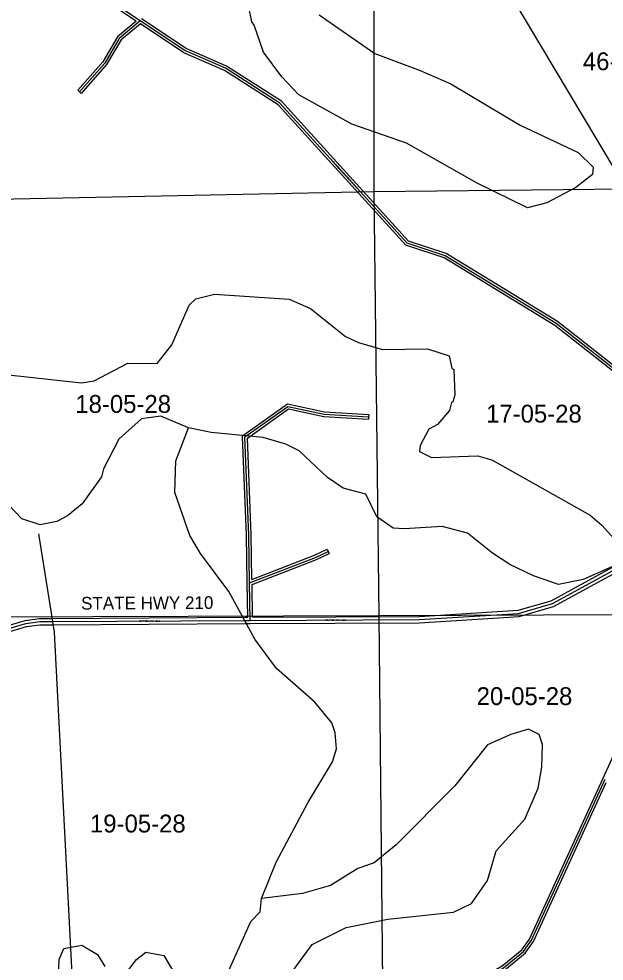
# Model space of a CAD drawing. Extents: x 418523 to 616617, y 1878279 to 2196743.
# Drawn here: x 488030 to 495397, y 2077753 to 2089627 of the extents above; entities that cross this region are included whole.
import ezdxf

# ---------------------------------------------------------------- set-up
doc = ezdxf.new("R2010")
doc.units = 0
for name, color, linetype in [('Level 1', 7, 'Continuous'), ('Level 2', 7, 'Continuous'), ('Level 22', 7, 'Continuous'), ('Level 23', 7, 'Continuous'), ('Level 28', 7, 'Continuous'), ('Level 31', 7, 'Continuous'), ('Level 32', 7, 'Continuous'), ('Level 34', 7, 'Continuous'), ('Level 5', 7, 'Continuous'), ('Level 55', 7, 'Continuous'), ('Level 7', 7, 'Continuous')]:
    doc.layers.add(name, color=color, linetype=linetype)

msp = doc.modelspace()

# ---------------------------------------------------------------- linework, layer by layer
at = {"layer": 'Level 1'}
for p, q in [((492499.944, 2092829.81), (492498.285, 2087445.611)), ((495677.374, 2087482.84), (493920.213, 2090435.494)), ((492498.285, 2087445.611), (486275.594, 2087319.635)), ((495677.374, 2087482.84), (492498.285, 2087445.611)), ((492498.285, 2087445.611), (492560.763, 2082103.043)), ((492560.763, 2082103.043), (486606.202, 2082081.516)), ((497703.382, 2082123.275), (492560.763, 2082103.043)), ((492560.763, 2082103.043), (492613.309, 2076768.532))]:
    msp.add_line(p, q, dxfattribs=at)
at = {"layer": 'Level 22'}
for p, q in [((488453.178, 2082032.227), (490877.621, 2082045.831)), ((490877.621, 2082045.831), (490942.479, 2082045.899))]:
    msp.add_line(p, q, dxfattribs=at)
for points in [[(490942.479, 2082045.899), (493069.201, 2082058.096), (494319.854, 2082135.416), (494745.922, 2082258.259), (496091.53, 2082993.843), (496235.628, 2083100.13)], [(487674.488, 2081876.18), (488117.073, 2082007.234), (488292.14, 2082031.518), (488453.178, 2082032.227)]]:
    msp.add_lwpolyline(points, dxfattribs=at)
at = {"layer": 'Level 23'}
for p, q in [((488452.954, 2082072.228), (490877.397, 2082085.831)), ((490877.579, 2082085.831), (490911.832, 2082085.866)), ((488453.403, 2081992.226), (490877.846, 2082005.83)), ((490877.664, 2082005.83), (490942.52, 2082005.898))]:
    msp.add_line(p, q, dxfattribs=at)
for points in [[(490971.837, 2082086.069), (493067.851, 2082098.091), (494312.998, 2082175.069), (494730.604, 2082295.473), (496069.965, 2083027.643), (496214.117, 2083133.966)], [(490942.708, 2082005.899), (493070.551, 2082018.102), (494326.711, 2082095.762), (494761.241, 2082221.046), (496113.094, 2082960.043), (496257.141, 2083066.291)], [(487664.442, 2081914.921), (488108.599, 2082046.442), (488289.291, 2082071.506), (488453.002, 2082072.229)], [(487702.112, 2081842.641), (488125.547, 2081968.026), (488294.989, 2081991.53), (488453.354, 2081992.226)]]:
    msp.add_lwpolyline(points, dxfattribs=at)
at = {"layer": 'Level 31'}
for p, q in [((490924.916, 2083122.841), (490875.816, 2084359.584)), ((490934.832, 2082520.902), (490924.916, 2083122.841)), ((490942.479, 2082045.899), (490934.832, 2082520.902))]:
    msp.add_line(p, q, dxfattribs=at)
for points in [[(489558.227, 2089601.92), (489056.525, 2089937.363), (487956.479, 2091042.596)], [(489558.227, 2089601.92), (489292.774, 2089380.567), (489110.409, 2089068.639), (488793.064, 2088707.875)], [(495656.704, 2085108.751), (494791.345, 2085786.858), (493395.365, 2086640.84), (492918.1, 2086799.732), (491314.094, 2088566.123), (490630.629, 2089003.476), (490119.853, 2089226.204), (489558.227, 2089601.92)], [(490875.816, 2084359.584), (491415.996, 2084744.084), (491871.417, 2084646.733), (492432.462, 2084610.737)], [(490934.832, 2082520.902), (491763.901, 2082840.085), (491922.111, 2082915.741)], [(490607.539, 2071374.477), (491429.111, 2073963.055), (491892.657, 2075002.9), (492195.281, 2075518.322), (492768.028, 2076715.886), (492902.174, 2076923.671), (493002.889, 2077014.866), (494131.3, 2077668.073), (494382.504, 2077874.978), (494483.119, 2078016.366), (495410.319, 2080045.949)]]:
    msp.add_lwpolyline(points, dxfattribs=at)
at = {"layer": 'Level 32'}
for p, q in [((488815.59, 2088688.059), (488770.539, 2088727.69)), ((492434.383, 2084640.676), (492430.542, 2084580.798)), ((490845.836, 2084358.479), (490845.24, 2084374.643)), ((490894.927, 2083121.998), (490845.839, 2084358.394)), ((490954.908, 2083123.682), (490906.438, 2084344.554)), ((490904.835, 2082520.407), (490894.926, 2083121.998)), ((490964.123, 2082564.325), (490954.909, 2083123.682)), ((491909.169, 2082942.807), (491935.054, 2082888.676)), ((490911.831, 2082085.867), (490904.835, 2082520.419)), ((490971.837, 2082086.068), (490965.168, 2082500.432)), ((495383.002, 2080058.351), (495929.483, 2081261.942))]:
    msp.add_line(p, q, dxfattribs=at)
for points in [[(489508.21, 2089599.273), (489037.369, 2089914.083), (487971.96, 2090984.513)], [(489508.21, 2089599.273), (489269.527, 2089400.244), (489085.97, 2089086.28), (488770.539, 2088727.69)], [(489560.202, 2089564.503), (489316.023, 2089360.89), (489134.847, 2089050.998), (488815.59, 2088688.059)], [(495638.199, 2085085.137), (494774.209, 2085762.172), (493382.636, 2086613.458), (492901.171, 2086773.749), (491294.564, 2088543.002), (490616.46, 2088976.926), (490105.402, 2089199.776), (489560.203, 2089564.503)], [(495654.115, 2085148.896), (494808.483, 2085811.544), (493408.095, 2086668.221), (492935.029, 2086825.716), (491333.623, 2088589.244), (490644.798, 2089030.026), (490134.304, 2089252.631), (489574.908, 2089626.856)], [(490845.24, 2084374.643), (491409.355, 2084776.182), (491875.535, 2084676.531), (492434.383, 2084640.676)], [(490906.438, 2084344.554), (491422.636, 2084711.986), (491867.299, 2084616.935), (492430.542, 2084580.798)], [(490964.123, 2082564.325), (491752.022, 2082867.659), (491909.169, 2082942.807)], [(490965.167, 2082500.432), (491775.78, 2082812.511), (491935.054, 2082888.676)], [(490585.143, 2071403.083), (491401.025, 2073973.734), (491865.938, 2075016.645), (492168.765, 2075532.415), (492741.787, 2076730.553), (492879.111, 2076943.26), (492985.108, 2077039.237), (494114.133, 2077692.801), (494360.364, 2077895.609), (494457.019, 2078031.431), (495383.03, 2080058.416)], [(490649.034, 2071406.042), (491457.197, 2073952.376), (491919.377, 2074989.155), (492221.797, 2075504.23), (492794.269, 2076701.218), (492925.238, 2076904.082), (493020.669, 2076990.493), (494148.468, 2077643.346), (494404.644, 2077854.346), (494509.219, 2078001.3), (495423.785, 2080003.226)]]:
    msp.add_lwpolyline(points, dxfattribs=at)
at = {"layer": 'Level 5'}
msp.add_lwpolyline([(491083.563, 2078542.843), (491269.449, 2079000.327), (491665.345, 2079748.472), (491976.604, 2080263.62), (492027.511, 2080430.085), (492011.948, 2080630.23), (491970.954, 2080755.503), (491755.615, 2081015.106), (491274.396, 2081442.881), (491001.294, 2081811.187), (490671.105, 2082413.208), (490315.229, 2082890.346), (490183.092, 2083116.15), (489994.299, 2083659.031), (490004.831, 2084059.142), (490165.478, 2084475.076)], dxfattribs=at)
at = {"layer": 'Level 55'}
msp.add_line((488275.418, 2083136.099), (488453.178, 2082032.227), dxfattribs=at)
msp.add_lwpolyline([(488453.178, 2082032.227), (488475.018, 2081897.201), (488878.523, 2074092.184), (488903.286, 2073559.641)], dxfattribs=at)
at = {"layer": 'Level 7'}
for points in [[(491811.024, 2089676.442), (492508.628, 2089189.139), (493082.694, 2088977.611), (493465.286, 2088808.791), (494337.755, 2088287.19), (495069.488, 2087941.401), (495260.245, 2087756.958), (495251.417, 2087665.316), (495042.095, 2087499.709), (494674.24, 2087309.969), (494432.126, 2087244.614), (493800.266, 2087556.504), (492910.997, 2088061.525), (492220.357, 2088298.712), (491555.436, 2088669.113), (491339.937, 2088895.376), (491108.186, 2089205.101), (490993.348, 2089547.508), (490960.226, 2089589.389), (490887.228, 2089964.918)], [(487859.904, 2085146.222), (488818.027, 2085040.952), (488976.55, 2085065.105), (489402.916, 2085287.866), (489769.714, 2085285.871), (489954.394, 2085518.3), (490173.851, 2086017.306), (490257.671, 2086100.209), (490491.386, 2086157.294), (491433.069, 2086093.795), (491699.206, 2085975.645), (492139.133, 2085623.131), (492305.438, 2085547.181), (492605.086, 2085462.184), (493171.999, 2085467.441), (493446.636, 2085382.573), (493479.13, 2085224.019), (493504.041, 2085207.219), (493518.977, 2084890.331), (493493.478, 2084798.768), (493476.778, 2084790.528), (493451.209, 2084690.625), (493300.209, 2084516.378), (493191.537, 2084458.606), (493082.019, 2084250.788), (493073.259, 2084175.826), (493222.924, 2084099.986), (493806.597, 2084121.815), (493981.402, 2084070.846), (495219.723, 2083372.185), (495369.088, 2083246.323), (495601.098, 2082986.62)], [(490165.478, 2084475.076), (489816.108, 2084618.695), (489574.183, 2084586.691), (489289.34, 2084329.8), (489095.583, 2083955.717), (489070.014, 2083855.805), (488826.424, 2083515.322), (488642.213, 2083366.286), (488508.401, 2083291.982), (488299.767, 2083251.448), (488066.77, 2083327.717), (487486.496, 2083931.106)], [(491389.809, 2084268.356), (491106.831, 2084353.265), (490448.585, 2084415.187), (490165.478, 2084475.076), (490165.478, 2084475.076)], [(495533.071, 2082736.882), (495131.975, 2082564.012), (494823.169, 2082498.996), (494506.979, 2082609.106), (494207.65, 2082752.455), (493991.663, 2082895.356), (493676.251, 2083147.148), (493359.933, 2083232.246), (492884.562, 2083201.489), (492742.909, 2083210.577), (492535.282, 2083353.438), (492395.104, 2083637.633), (492112.065, 2083714.191), (491912.739, 2083848.692), (491556.074, 2084184.076), (491389.809, 2084268.356)], [(491436.798, 2077573.853), (491722.358, 2077964.126), (492148.654, 2078178.548), (492674.434, 2078284.068), (493500.222, 2078371.281), (493725.895, 2078478.448), (493927.534, 2078769.108), (494037.97, 2079143.659), (494398.592, 2079541.835), (494567.449, 2079932.726), (494610.565, 2080199.264), (494620.47, 2080482.671), (494579.447, 2080607.945), (494446.423, 2080675.355), (494220.979, 2080609.88), (493928.494, 2080478.102), (493517.234, 2079963.473), (492779.54, 2079217.194), (492503.228, 2078993.614), (492294.434, 2078919.73), (491951.46, 2078704.849), (491600.774, 2078606.711), (491083.563, 2078542.843)], [(490636.37, 2077553.201), (490948.615, 2078251.784), (491066.005, 2078376.208), (491083.563, 2078542.843)], [(488527.341, 2077573.022), (488536.758, 2077773.068), (488595.896, 2077914.462), (488821.171, 2077954.896), (489020.628, 2077837.106), (489111.503, 2077686.564)], [(489361.01, 2077576.814), (489512.14, 2077776.071), (489629.341, 2077867.146), (489854.197, 2077824.247), (490044.227, 2077506.421)]]:
    msp.add_lwpolyline(points, dxfattribs=at)

# ---------------------------------------------------------------- texts
at = {"layer": 'Level 2'}
for s, p in [('46-05-28', (495128.947, 2088979.24)), ('18-05-28', (488740.394, 2084661.862)), ('17-05-28', (493910.567, 2084539.516)), ('20-05-28', (493792.053, 2080980.203)), ('19-05-28', (488924.979, 2079374.588))]:
    msp.add_text(s, height=225, dxfattribs=at).set_placement(p)
at = {"layer": 'Level 28'}
msp.add_text('STATE HWY 210', height=160, rotation=0.3278333, dxfattribs=at).set_placement((488813.737, 2082182.091))
at = {"layer": 'Level 34'}
for s, rotation, p in [('RUSSELL SAMPSON ROAD', 312.2408528, (491976.627, 2087817.926)), ('STATE HWY 210', 0.3206944, (489540.748, 2082025.831)), ('STATE HWY 210', 0.3278333, (491881.188, 2082038.785))]:
    msp.add_text(s, height=25, rotation=rotation, dxfattribs=at).set_placement(p)

doc.saveas('drawing.dxf')
